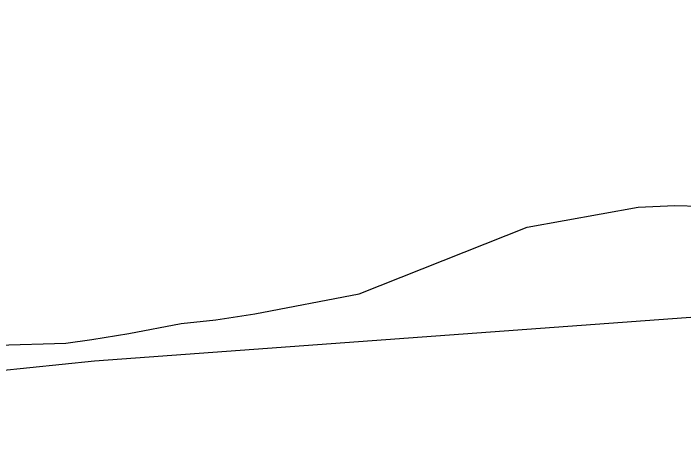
# Model space of a CAD drawing. Extents: x 3297753 to 3335611, y 652252 to 677623.
# Drawn here: x 3317335 to 3317419.4, y 667419.7 to 667475 of the extents above; entities that cross this region are included whole.
import ezdxf

# ---------------------------------------------------------------- set-up
doc = ezdxf.new("R2010")
doc.units = 0
doc.layers.add('V-TOPO-MAJR', color=7, linetype='Continuous')
doc.layers.add('V-WETL-SWMP', color=7, linetype='Continuous')

msp = doc.modelspace()

# ---------------------------------------------------------------- linework, layer by layer
at = {"layer": 'V-TOPO-MAJR'}
msp.add_lwpolyline([(3315974.591, 667111.843), (3316171.481, 667150.669), (3316285.219, 667174.188), (3316398.64, 667199.097), (3316511.582, 667226.09), (3316624.205, 667254.473), (3317238.99, 667415.445), (3317250.89, 667418.301), (3317262.852, 667420.828), (3317274.908, 667422.863), (3317287.026, 667424.568), (3317326.674, 667429.321), (3317345.25, 667431.242), (3317940.886, 667474.966)], dxfattribs=at)
at = {"layer": 'V-WETL-SWMP'}
for p, q in [((3317399.703, 667448.08), (3317413.653, 667450.584)), ((3317413.653, 667450.584), (3317418.293, 667450.783)), ((3317418.293, 667450.783), (3317428.11, 667450.625)), ((3317378.568, 667439.691), (3317399.703, 667448.08)), ((3317365.435, 667437.174), (3317378.568, 667439.691)), ((3317360.514, 667436.434), (3317365.435, 667437.174)), ((3317349.577, 667434.7), (3317356.143, 667435.959)), ((3317356.143, 667435.959), (3317360.514, 667436.434)), ((3317341.647, 667433.464), (3317344.928, 667433.957)), ((3317344.928, 667433.957), (3317349.577, 667434.7)), ((3317273.703, 667431.552), (3317341.647, 667433.464))]:
    msp.add_line(p, q, dxfattribs=at)

doc.saveas('drawing.dxf')
